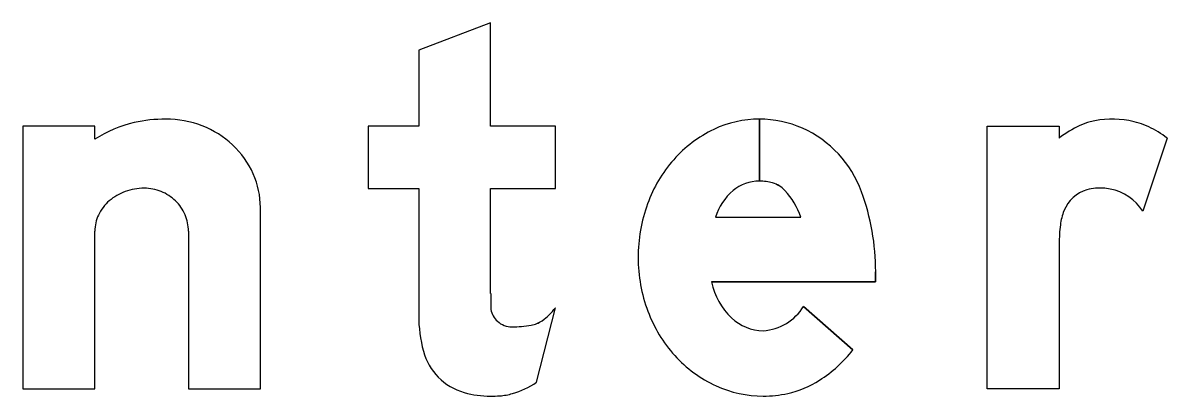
# Model space of a CAD drawing. Extents: x 1806251 to 1809821, y 414895 to 422886.
# Drawn here: x 1809677.8347 to 1809678.2577, y 415022.3244 to 415022.4624 of the extents above; entities that cross this region are included whole.
import ezdxf

# ---------------------------------------------------------------- set-up
doc = ezdxf.new("R2010")
doc.units = 0
for name, color, linetype in [('GSBWFILL', 7, 'Continuous'), ('GSCOLORFILL', 7, 'Continuous'), ('GSOUTLINE', 7, 'Continuous')]:
    doc.layers.add(name, color=color, linetype=linetype)

msp = doc.modelspace()

# ---------------------------------------------------------------- linework, layer by layer
at = {"layer": 'GSBWFILL'}
for p, q in [((1809678.10698, 415022.42682), (1809678.10698, 415022.40388)), ((1809678.10699, 415022.40388), (1809678.10699, 415022.42682)), ((1809678.25766, 415022.41982), (1809678.24865, 415022.39278)), ((1809678.09075, 415022.39055), (1809678.12226, 415022.39055)), ((1809677.89591, 415022.38541), (1809677.89591, 415022.32707)), ((1809678.02456, 415022.32955), (1809678.03156, 415022.35708)), ((1809678.12332, 415022.3576), (1809678.14153, 415022.34148))]:
    msp.add_line(p, q, dxfattribs=at)
for points in [[(1809678.00762, 415022.36232), (1809678.00762, 415022.40122), (1809678.03156, 415022.40122), (1809678.03156, 415022.42416), (1809678.00762, 415022.42416), (1809678.00762, 415022.4624), (1809677.98103, 415022.45231), (1809677.98103, 415022.42416), (1809677.96241, 415022.42416), (1809677.96241, 415022.40122), (1809677.98103, 415022.40122), (1809677.98103, 415022.35428)], [(1809677.86133, 415022.41936), (1809677.86133, 415022.42416), (1809677.83473, 415022.42416), (1809677.83473, 415022.32707), (1809677.86133, 415022.32707), (1809677.86133, 415022.38541)], [(1809678.21776, 415022.38075), (1809678.21776, 415022.32707), (1809678.19117, 415022.32707), (1809678.19117, 415022.42416), (1809678.21776, 415022.42416), (1809678.21776, 415022.41982)], [(1809677.89591, 415022.32707), (1809677.9225, 415022.32707), (1809677.9225, 415022.39416)], [(1809678.14993, 415022.3704), (1809678.14993, 415022.36661), (1809678.08924, 415022.36661)]]:
    msp.add_lwpolyline(points, dxfattribs=at)
for centre, major_axis, ratio, start_param, end_param in [((1809677.88706, 415022.37896), (0, 0.0479), 0.999998, 0.235088, 0.567132), ((1809677.88751, 415022.37362), (0, 0.0532), 0.999998, 0, 0.219986), ((1809677.88751, 415022.38938), (0, 0.03745), 0.999998, 5.914285, 6.283185), ((1809678.10698, 415022.38743), (0, 0.03939), 0.999994, 0, 0.44196), ((1809678.10698, 415022.38743), (0, 0.03939), 0.999994, 5.868518, 6.283016), ((1809678.23401, 415022.40646), (0, 0.01995), 0.999992, 0.24142, 0.443663), ((1809678.23742, 415022.39258), (0, 0.03424), 0.999992, 6.103268, 6.524606), ((1809678.2382, 415022.39683), (0, 0.02992), 0.999992, 5.846069, 6.103268), ((1809677.88841, 415022.39171), (0, 0.03495), 0.999998, 5.532258, 5.914285), ((1809678.10968, 415022.38171), (0, 0.04572), 0.999994, 0.44196, 0.851746), ((1809678.10598, 415022.38586), (0, 0.04123), 0.999994, 5.061282, 5.861635), ((1809678.2445, 415022.38438), (0, 0.04439), 0.999992, 0.443663, 0.646229), ((1809678.23514, 415022.39029), (0, 0.03715), 0.999992, 5.631644, 5.846069), ((1809677.8898, 415022.3932), (0, 0.03291), 0.999998, 5.130076, 5.532258), ((1809678.1139, 415022.37802), (0, 0.05133), 0.999994, 0.851746, 1.222943), ((1809677.89197, 415022.39416), (0, 0.03054), 0.999998, 4.712389, 5.130076), ((1809678.10698, 415022.38846), (0, 0.01542), 0.999994, 0, 0.684319), ((1809678.10698, 415022.386), (0, 0.01788), 0.999994, 6.008019, 6.282813), ((1809677.87868, 415022.38281), (0, 0.0183), 0.999998, 0.345704, 0.715718), ((1809677.87957, 415022.38033), (0, 0.02094), 0.999998, 0, 0.345704), ((1809677.87957, 415022.38447), (0, 0.0168), 0.999998, 5.900624, 6.283185), ((1809677.87976, 415022.38492), (0, 0.01631), 0.999998, 5.51227, 5.900624), ((1809678.11074, 415022.38447), (0, 0.0209), 0.999994, 0.703138, 1.275447), ((1809678.10913, 415022.39361), (0, 0.00997), 0.999994, 5.468651, 6.008019), ((1809678.09723, 415022.38239), (0, 0.02633), 0.999994, 5.027692, 5.468651), ((1809678.06349, 415022.3704), (0, 0.08645), 0.999994, 4.712389, 5.061282), ((1809678.23189, 415022.38799), (0, 0.0133), 0.999992, 0.293855, 1.188904), ((1809678.23215, 415022.38713), (0, 0.0142), 0.999992, 0.067293, 0.293855), ((1809678.23263, 415022.38006), (0, 0.02128), 0.999992, 6.094384, 6.350479), ((1809678.23319, 415022.38299), (0, 0.0183), 0.999992, 5.27661, 6.094384), ((1809677.87731, 415022.38439), (0, 0.01621), 0.999998, 0.715718, 1.126231), ((1809677.88004, 415022.38522), (0, 0.0159), 0.999998, 5.115435, 5.51227), ((1809678.12052, 415022.37562), (0, 0.05837), 0.999994, 1.222943, 1.570796), ((1809677.87518, 415022.38541), (0, 0.01385), 0.999998, 1.126231, 1.570796), ((1809677.88048, 415022.38541), (0, 0.01542), 0.999998, 4.712389, 5.115435), ((1809678.23881, 415022.38521), (0, 0.02076), 0.999992, 1.188904, 1.450084), ((1809678.27414, 415022.38069), (0, 0.05637), 0.999992, 1.445958, 1.569673), ((1809678.11877, 415022.37562), (0, 0.05662), 0.999994, 1.570796, 1.928626), ((1809678.11479, 415022.37225), (0, 0.02617), 0.999994, 1.788032, 2.378697), ((1809678.17414, 415022.36232), (0, 0.16651), 0.999994, 1.570796, 1.606005), ((1809678.01406, 415022.37014), (0, 0.02184), 0.999994, 3.756278, 4.071638), ((1809678.10708, 415022.36764), (0, 0.01909), 0.999994, 3.209537, 4.158837), ((1809678.03264, 415022.35428), (0, 0.05161), 0.999994, 1.570796, 1.830698), ((1809678.01527, 415022.35775), (0, 0.00765), 0.999994, 1.74085, 2.407828), ((1809678.1137, 415022.37372), (0, 0.0512), 0.999994, 1.928626, 2.305123), ((1809678.10861, 415022.3659), (0, 0.01731), 0.999994, 2.383204, 3.128268), ((1809678.01551, 415022.35802), (0, 0.00801), 0.999994, 2.407828, 3.141593), ((1809678.01551, 415022.39202), (0, 0.04201), 0.999994, 3.141593, 3.310762), ((1809678.0209, 415022.36044), (0, 0.00997), 0.999994, 3.310762, 3.756278), ((1809678.00364, 415022.34657), (0, 0.02161), 0.999994, 1.830698, 2.869526), ((1809678.10254, 415022.37203), (0, 0.04953), 0.999994, 3.710413, 4.047817), ((1809678.11046, 415022.3708), (0, 0.04684), 0.999994, 2.305123, 2.711411), ((1809678.00677, 415022.35571), (0, 0.03164), 0.999994, 3.427755, 3.738844), ((1809678.10838, 415022.36626), (0, 0.04185), 0.999994, 2.711411, 3.141593), ((1809678.10952, 415022.36111), (0, 0.03657), 0.999994, 3.35931, 3.710413), ((1809678.00762, 415022.36083), (0, 0.03642), 0.999994, 2.869526, 3.141593), ((1809678.00762, 415022.37687), (0, 0.05245), 0.999994, 3.141593, 3.205734), ((1809678.0096, 415022.34609), (0, 0.02161), 0.999994, 3.205734, 3.427755), ((1809678.10838, 415022.36626), (0, 0.04185), 0.999994, 3.141593, 3.35931)]:
    msp.add_ellipse(centre, major_axis=major_axis, ratio=ratio, start_param=start_param, end_param=end_param, dxfattribs=at)
at = {"layer": 'GSCOLORFILL'}
for p, q in [((1809678.10698, 415022.42682), (1809678.10698, 415022.40388)), ((1809678.10699, 415022.40388), (1809678.10699, 415022.42682)), ((1809678.25766, 415022.41982), (1809678.24865, 415022.39278)), ((1809678.09075, 415022.39055), (1809678.12226, 415022.39055)), ((1809677.89591, 415022.38541), (1809677.89591, 415022.32707)), ((1809678.02456, 415022.32955), (1809678.03156, 415022.35708)), ((1809678.12332, 415022.3576), (1809678.14153, 415022.34148))]:
    msp.add_line(p, q, dxfattribs=at)
for points in [[(1809678.00762, 415022.36232), (1809678.00762, 415022.40122), (1809678.03156, 415022.40122), (1809678.03156, 415022.42416), (1809678.00762, 415022.42416), (1809678.00762, 415022.4624), (1809677.98103, 415022.45231), (1809677.98103, 415022.42416), (1809677.96241, 415022.42416), (1809677.96241, 415022.40122), (1809677.98103, 415022.40122), (1809677.98103, 415022.35428)], [(1809677.86133, 415022.41936), (1809677.86133, 415022.42416), (1809677.83473, 415022.42416), (1809677.83473, 415022.32707), (1809677.86133, 415022.32707), (1809677.86133, 415022.38541)], [(1809678.21776, 415022.38075), (1809678.21776, 415022.32707), (1809678.19117, 415022.32707), (1809678.19117, 415022.42416), (1809678.21776, 415022.42416), (1809678.21776, 415022.41982)], [(1809677.89591, 415022.32707), (1809677.9225, 415022.32707), (1809677.9225, 415022.39416)], [(1809678.14993, 415022.3704), (1809678.14993, 415022.36661), (1809678.08924, 415022.36661)]]:
    msp.add_lwpolyline(points, dxfattribs=at)
for centre, major_axis, ratio, start_param, end_param in [((1809677.88706, 415022.37896), (0, 0.0479), 0.999998, 0.235088, 0.567132), ((1809677.88751, 415022.37362), (0, 0.0532), 0.999998, 0, 0.219986), ((1809677.88751, 415022.38938), (0, 0.03745), 0.999998, 5.914285, 6.283185), ((1809678.10698, 415022.38743), (0, 0.03939), 0.999994, 0, 0.44196), ((1809678.10698, 415022.38743), (0, 0.03939), 0.999994, 5.868518, 6.283016), ((1809678.23401, 415022.40646), (0, 0.01995), 0.999992, 0.24142, 0.443663), ((1809678.23742, 415022.39258), (0, 0.03424), 0.999992, 6.103268, 6.524606), ((1809678.2382, 415022.39683), (0, 0.02992), 0.999992, 5.846069, 6.103268), ((1809677.88841, 415022.39171), (0, 0.03495), 0.999998, 5.532258, 5.914285), ((1809678.10968, 415022.38171), (0, 0.04572), 0.999994, 0.44196, 0.851746), ((1809678.10598, 415022.38586), (0, 0.04123), 0.999994, 5.061282, 5.861635), ((1809678.2445, 415022.38438), (0, 0.04439), 0.999992, 0.443663, 0.646229), ((1809678.23514, 415022.39029), (0, 0.03715), 0.999992, 5.631644, 5.846069), ((1809677.8898, 415022.3932), (0, 0.03291), 0.999998, 5.130076, 5.532258), ((1809678.1139, 415022.37802), (0, 0.05133), 0.999994, 0.851746, 1.222943), ((1809677.89197, 415022.39416), (0, 0.03054), 0.999998, 4.712389, 5.130076), ((1809678.10698, 415022.38846), (0, 0.01542), 0.999994, 0, 0.684319), ((1809678.10698, 415022.386), (0, 0.01788), 0.999994, 6.008019, 6.282813), ((1809677.87868, 415022.38281), (0, 0.0183), 0.999998, 0.345704, 0.715718), ((1809677.87957, 415022.38033), (0, 0.02094), 0.999998, 0, 0.345704), ((1809677.87957, 415022.38447), (0, 0.0168), 0.999998, 5.900624, 6.283185), ((1809677.87976, 415022.38492), (0, 0.01631), 0.999998, 5.51227, 5.900624), ((1809678.11074, 415022.38447), (0, 0.0209), 0.999994, 0.703138, 1.275447), ((1809678.10913, 415022.39361), (0, 0.00997), 0.999994, 5.468651, 6.008019), ((1809678.09723, 415022.38239), (0, 0.02633), 0.999994, 5.027692, 5.468651), ((1809678.06349, 415022.3704), (0, 0.08645), 0.999994, 4.712389, 5.061282), ((1809678.23189, 415022.38799), (0, 0.0133), 0.999992, 0.293855, 1.188904), ((1809678.23215, 415022.38713), (0, 0.0142), 0.999992, 0.067293, 0.293855), ((1809678.23263, 415022.38006), (0, 0.02128), 0.999992, 6.094384, 6.350479), ((1809678.23319, 415022.38299), (0, 0.0183), 0.999992, 5.27661, 6.094384), ((1809677.87731, 415022.38439), (0, 0.01621), 0.999998, 0.715718, 1.126231), ((1809677.88004, 415022.38522), (0, 0.0159), 0.999998, 5.115435, 5.51227), ((1809678.12052, 415022.37562), (0, 0.05837), 0.999994, 1.222943, 1.570796), ((1809677.87518, 415022.38541), (0, 0.01385), 0.999998, 1.126231, 1.570796), ((1809677.88048, 415022.38541), (0, 0.01542), 0.999998, 4.712389, 5.115435), ((1809678.23881, 415022.38521), (0, 0.02076), 0.999992, 1.188904, 1.450084), ((1809678.27414, 415022.38069), (0, 0.05637), 0.999992, 1.445958, 1.569673), ((1809678.11877, 415022.37562), (0, 0.05662), 0.999994, 1.570796, 1.928626), ((1809678.11479, 415022.37225), (0, 0.02617), 0.999994, 1.788032, 2.378697), ((1809678.17414, 415022.36232), (0, 0.16651), 0.999994, 1.570796, 1.606005), ((1809678.01406, 415022.37014), (0, 0.02184), 0.999994, 3.756278, 4.071638), ((1809678.10708, 415022.36764), (0, 0.01909), 0.999994, 3.209537, 4.158837), ((1809678.03264, 415022.35428), (0, 0.05161), 0.999994, 1.570796, 1.830698), ((1809678.01527, 415022.35775), (0, 0.00765), 0.999994, 1.74085, 2.407828), ((1809678.1137, 415022.37372), (0, 0.0512), 0.999994, 1.928626, 2.305123), ((1809678.10861, 415022.3659), (0, 0.01731), 0.999994, 2.383204, 3.128268), ((1809678.01551, 415022.35802), (0, 0.00801), 0.999994, 2.407828, 3.141593), ((1809678.01551, 415022.39202), (0, 0.04201), 0.999994, 3.141593, 3.310762), ((1809678.0209, 415022.36044), (0, 0.00997), 0.999994, 3.310762, 3.756278), ((1809678.00364, 415022.34657), (0, 0.02161), 0.999994, 1.830698, 2.869526), ((1809678.10254, 415022.37203), (0, 0.04953), 0.999994, 3.710413, 4.047817), ((1809678.11046, 415022.3708), (0, 0.04684), 0.999994, 2.305123, 2.711411), ((1809678.00677, 415022.35571), (0, 0.03164), 0.999994, 3.427755, 3.738844), ((1809678.10838, 415022.36626), (0, 0.04185), 0.999994, 2.711411, 3.141593), ((1809678.10952, 415022.36111), (0, 0.03657), 0.999994, 3.35931, 3.710413), ((1809678.00762, 415022.36083), (0, 0.03642), 0.999994, 2.869526, 3.141593), ((1809678.00762, 415022.37687), (0, 0.05245), 0.999994, 3.141593, 3.205734), ((1809678.0096, 415022.34609), (0, 0.02161), 0.999994, 3.205734, 3.427755), ((1809678.10838, 415022.36626), (0, 0.04185), 0.999994, 3.141593, 3.35931)]:
    msp.add_ellipse(centre, major_axis=major_axis, ratio=ratio, start_param=start_param, end_param=end_param, dxfattribs=at)
at = {"layer": 'GSOUTLINE'}
for p, q in [((1809678.25766, 415022.41982), (1809678.24865, 415022.39278)), ((1809678.09075, 415022.39055), (1809678.12226, 415022.39055)), ((1809677.89591, 415022.38541), (1809677.89591, 415022.32707)), ((1809678.02456, 415022.32955), (1809678.03156, 415022.35708)), ((1809678.14153, 415022.34148), (1809678.12332, 415022.3576))]:
    msp.add_line(p, q, dxfattribs=at)
for points in [[(1809678.00762, 415022.36232), (1809678.00762, 415022.40122), (1809678.03156, 415022.40122), (1809678.03156, 415022.42416), (1809678.00762, 415022.42416), (1809678.00762, 415022.4624), (1809677.98103, 415022.45231), (1809677.98103, 415022.42416), (1809677.96241, 415022.42416), (1809677.96241, 415022.40122), (1809677.98103, 415022.40122), (1809677.98103, 415022.35428)], [(1809677.86133, 415022.41936), (1809677.86133, 415022.42416), (1809677.83473, 415022.42416), (1809677.83473, 415022.32707), (1809677.86133, 415022.32707), (1809677.86133, 415022.38541)], [(1809678.21776, 415022.38075), (1809678.21776, 415022.32707), (1809678.19117, 415022.32707), (1809678.19117, 415022.42416), (1809678.21776, 415022.42416), (1809678.21776, 415022.41982)], [(1809677.89591, 415022.32707), (1809677.9225, 415022.32707), (1809677.9225, 415022.39416)], [(1809678.08924, 415022.36661), (1809678.14993, 415022.36661), (1809678.14993, 415022.3704)]]:
    msp.add_lwpolyline(points, dxfattribs=at)
for centre, major_axis, ratio, start_param, end_param in [((1809677.88706, 415022.37896), (0, 0.0479), 0.999998, 0.235088, 0.567132), ((1809677.88751, 415022.37362), (0, 0.0532), 0.999998, 0, 0.219986), ((1809677.88751, 415022.38938), (0, 0.03745), 0.999998, 5.914285, 6.283185), ((1809678.10698, 415022.38743), (0, 0.03939), 0.999994, 0, 0.44196), ((1809678.10698, 415022.38743), (0, 0.03939), 0.999994, 5.868518, 6.283185), ((1809678.23401, 415022.40646), (0, 0.01995), 0.999992, 0.24142, 0.443663), ((1809678.23742, 415022.39258), (0, 0.03424), 0.999992, 6.103268, 6.524606), ((1809678.2382, 415022.39683), (0, 0.02993), 0.999992, 5.846069, 6.103268), ((1809677.88841, 415022.39171), (0, 0.03495), 0.999998, 5.532258, 5.914285), ((1809678.10968, 415022.38171), (0, 0.04572), 0.999994, 0.44196, 0.851746), ((1809678.10598, 415022.38586), (0, 0.04123), 0.999994, 5.061282, 5.861635), ((1809678.2445, 415022.38438), (0, 0.04439), 0.999992, 0.443663, 0.646229), ((1809678.23514, 415022.39029), (0, 0.03715), 0.999992, 5.631644, 5.846069), ((1809677.8898, 415022.3932), (0, 0.03291), 0.999998, 5.130076, 5.532258), ((1809678.1139, 415022.37802), (0, 0.05133), 0.999994, 0.851746, 1.222943), ((1809677.89197, 415022.39416), (0, 0.03054), 0.999998, 4.712389, 5.130076), ((1809678.10698, 415022.38846), (0, 0.01542), 0.999994, 0, 0.684319), ((1809678.10698, 415022.386), (0, 0.01788), 0.999994, 6.008019, 6.283185), ((1809677.87868, 415022.38281), (0, 0.0183), 0.999998, 0.345704, 0.715718), ((1809677.87957, 415022.38033), (0, 0.02094), 0.999998, 0, 0.345704), ((1809677.87957, 415022.38447), (0, 0.0168), 0.999998, 5.900624, 6.283185), ((1809677.87976, 415022.38492), (0, 0.01631), 0.999998, 5.51227, 5.900624), ((1809678.11074, 415022.38447), (0, 0.0209), 0.999994, 0.703138, 1.275447), ((1809678.10913, 415022.39361), (0, 0.00998), 0.999994, 5.468651, 6.008019), ((1809678.09723, 415022.38239), (0, 0.02633), 0.999994, 5.027692, 5.468651), ((1809678.06349, 415022.3704), (0, 0.08645), 0.999994, 4.712389, 5.061282), ((1809678.23189, 415022.38799), (0, 0.0133), 0.999992, 0.293855, 1.188904), ((1809678.23215, 415022.38713), (0, 0.0142), 0.999992, 0.067293, 0.293855), ((1809678.23263, 415022.38006), (0, 0.02128), 0.999992, 6.094384, 6.350479), ((1809678.23319, 415022.38299), (0, 0.0183), 0.999992, 5.27661, 6.094384), ((1809677.87731, 415022.38439), (0, 0.01621), 0.999998, 0.715718, 1.126231), ((1809677.88004, 415022.38522), (0, 0.0159), 0.999998, 5.115435, 5.51227), ((1809678.12052, 415022.37562), (0, 0.05837), 0.999994, 1.222943, 1.570796), ((1809677.87518, 415022.38541), (0, 0.01385), 0.999998, 1.126231, 1.570796), ((1809677.88048, 415022.38541), (0, 0.01542), 0.999998, 4.712389, 5.115435), ((1809678.23881, 415022.38521), (0, 0.02076), 0.999992, 1.188904, 1.450084), ((1809678.27414, 415022.38069), (0, 0.05637), 0.999992, 1.445958, 1.569673), ((1809678.11877, 415022.37562), (0, 0.05662), 0.999994, 1.570796, 1.928626), ((1809678.11479, 415022.37225), (0, 0.02617), 0.999994, 1.788032, 2.378697), ((1809678.17414, 415022.36232), (0, 0.16651), 0.999994, 1.570796, 1.606005), ((1809678.01406, 415022.37014), (0, 0.02184), 0.999994, 3.756278, 4.071638), ((1809678.10708, 415022.36764), (0, 0.01909), 0.999994, 3.209537, 4.158837), ((1809678.03264, 415022.35428), (0, 0.05161), 0.999994, 1.570796, 1.830698), ((1809678.01527, 415022.35775), (0, 0.00765), 0.999994, 1.74085, 2.407828), ((1809678.1137, 415022.37372), (0, 0.0512), 0.999994, 1.928626, 2.305123), ((1809678.10861, 415022.3659), (0, 0.01731), 0.999994, 2.383204, 3.128268), ((1809678.01551, 415022.35802), (0, 0.00801), 0.999994, 2.407828, 3.141593), ((1809678.01551, 415022.39202), (0, 0.04201), 0.999994, 3.141593, 3.310762), ((1809678.0209, 415022.36044), (0, 0.00998), 0.999994, 3.310762, 3.756278), ((1809678.00364, 415022.34657), (0, 0.02161), 0.999994, 1.830698, 2.869526), ((1809678.10254, 415022.37203), (0, 0.04953), 0.999994, 3.710413, 4.047817), ((1809678.11046, 415022.3708), (0, 0.04684), 0.999994, 2.305123, 2.711411), ((1809678.00677, 415022.35571), (0, 0.03164), 0.999994, 3.427755, 3.738844), ((1809678.10838, 415022.36626), (0, 0.04185), 0.999994, 2.711411, 3.141593), ((1809678.10952, 415022.36111), (0, 0.03657), 0.999994, 3.35931, 3.710413), ((1809678.00762, 415022.36083), (0, 0.03642), 0.999994, 2.869526, 3.141593), ((1809678.00762, 415022.37687), (0, 0.05245), 0.999994, 3.141593, 3.205734), ((1809678.0096, 415022.34609), (0, 0.02161), 0.999994, 3.205734, 3.427755), ((1809678.10838, 415022.36626), (0, 0.04185), 0.999994, 3.141593, 3.35931)]:
    msp.add_ellipse(centre, major_axis=major_axis, ratio=ratio, start_param=start_param, end_param=end_param, dxfattribs=at)

doc.saveas('drawing.dxf')
